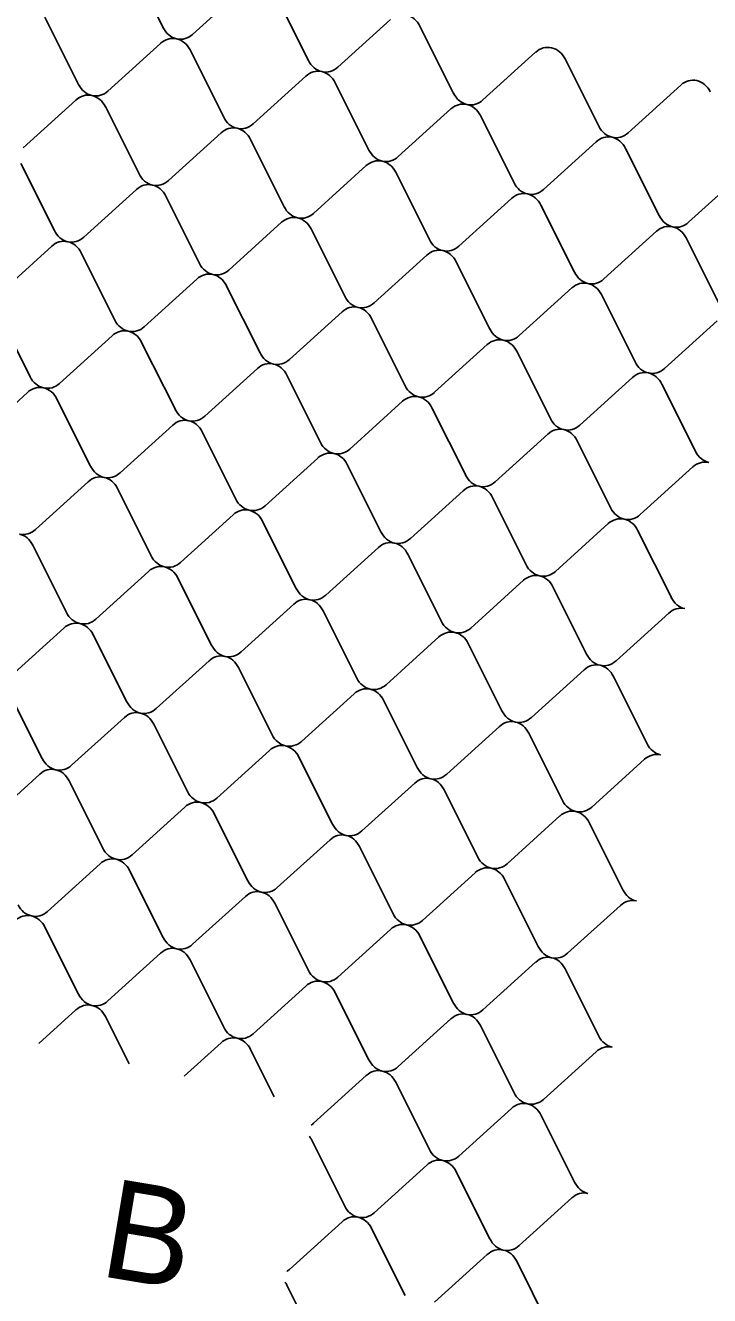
# Model space of a CAD drawing. Extents: x 638850 to 644908, y 297188 to 298900.
# Drawn here: x 640451.1 to 640482.3, y 297950.9 to 298008.8 of the extents above; entities that cross this region are included whole.
import ezdxf

# ---------------------------------------------------------------- set-up
doc = ezdxf.new("R2010")
doc.units = 0
doc.layers.add('1', color=7, linetype='Continuous')
doc.layers.add('5', color=7, linetype='Continuous')

msp = doc.modelspace()

# ---------------------------------------------------------------- linework, layer by layer
at = {"layer": '5'}
for p, q in [((640457.419, 298008.736), (640455.885, 298011.8)), ((640461.16, 298010.607), (640458.759, 298008.433)), ((640464.033, 298007.24), (640462.499, 298010.304)), ((640452.027, 298009.216), (640453.561, 298006.152)), ((640467.773, 298009.111), (640465.372, 298006.937)), ((640470.647, 298005.744), (640469.113, 298008.809)), ((640454.901, 298005.849), (640457.302, 298008.023)), ((640458.641, 298007.72), (640460.175, 298004.656)), ((640474.387, 298007.616), (640471.986, 298005.442)), ((640477.261, 298004.249), (640475.726, 298007.313)), ((640461.514, 298004.353), (640463.915, 298006.528)), ((640465.255, 298006.225), (640466.789, 298003.161)), ((640481.001, 298006.12), (640478.6, 298003.946)), ((640453.444, 298005.439), (640451.042, 298003.265)), ((640456.317, 298002.072), (640454.783, 298005.137)), ((640468.128, 298002.858), (640470.529, 298005.032)), ((640471.868, 298004.729), (640473.403, 298001.665)), ((640460.057, 298003.944), (640457.656, 298001.77)), ((640462.931, 298000.577), (640461.396, 298003.641)), ((640474.742, 298001.362), (640477.143, 298003.536)), ((640478.482, 298003.233), (640480.017, 298000.169)), ((640450.925, 298002.553), (640452.459, 297999.489)), ((640466.671, 298002.448), (640464.27, 298000.274)), ((640469.545, 297999.081), (640468.01, 298002.145)), ((640481.356, 297999.866), (640483.757, 298002.04)), ((640453.798, 297999.186), (640456.199, 298001.36)), ((640457.538, 298001.057), (640459.073, 297997.993)), ((640473.285, 298000.952), (640470.884, 297998.778)), ((640476.159, 297997.585), (640474.624, 298000.649)), ((640460.412, 297997.69), (640462.813, 297999.864)), ((640464.152, 297999.561), (640465.687, 297996.497)), ((640479.899, 297999.456), (640477.498, 297997.282)), ((640482.772, 297996.089), (640481.238, 297999.154)), ((640452.341, 297998.776), (640449.94, 297996.602)), ((640455.215, 297995.409), (640453.68, 297998.473)), ((640467.026, 297996.194), (640469.427, 297998.368)), ((640470.766, 297998.065), (640472.301, 297995.001)), ((640458.955, 297997.28), (640456.554, 297995.106)), ((640461.829, 297993.913), (640460.294, 297996.977)), ((640473.64, 297994.698), (640476.041, 297996.873)), ((640477.38, 297996.57), (640478.914, 297993.506)), ((640449.822, 297995.889), (640451.357, 297992.825)), ((640465.569, 297995.784), (640463.168, 297993.61)), ((640468.442, 297992.417), (640466.908, 297995.482)), ((640480.253, 297993.203), (640482.655, 297995.377)), ((640452.696, 297992.522), (640455.097, 297994.696)), ((640456.436, 297994.393), (640457.971, 297991.329)), ((640472.183, 297994.289), (640469.782, 297992.115)), ((640475.056, 297990.922), (640473.522, 297993.986)), ((640459.31, 297991.027), (640461.711, 297993.201)), ((640463.05, 297992.898), (640464.584, 297989.834)), ((640478.796, 297992.793), (640476.395, 297990.619)), ((640481.67, 297989.426), (640480.136, 297992.49)), ((640451.239, 297992.112), (640448.838, 297989.938)), ((640454.113, 297988.745), (640452.578, 297991.81)), ((640465.924, 297989.531), (640468.325, 297991.705)), ((640469.664, 297991.402), (640471.198, 297988.338)), ((640457.853, 297990.617), (640455.452, 297988.443)), ((640460.726, 297987.25), (640459.192, 297990.314)), ((640472.537, 297988.035), (640474.938, 297990.209)), ((640476.278, 297989.906), (640477.812, 297986.842)), ((640464.467, 297989.121), (640462.066, 297986.947)), ((640467.34, 297985.754), (640465.806, 297988.818)), ((640479.151, 297986.539), (640481.552, 297988.713)), ((640451.594, 297985.859), (640453.995, 297988.033)), ((640455.334, 297987.73), (640456.868, 297984.666)), ((640471.08, 297987.625), (640468.679, 297985.451)), ((640473.954, 297984.258), (640472.419, 297987.322)), ((640458.207, 297984.363), (640460.608, 297986.537)), ((640461.948, 297986.234), (640463.482, 297983.17)), ((640477.694, 297986.129), (640475.293, 297983.955)), ((640480.568, 297982.763), (640479.033, 297985.827)), ((640453.01, 297982.082), (640451.476, 297985.146)), ((640464.821, 297982.867), (640467.222, 297985.041)), ((640468.561, 297984.739), (640470.096, 297981.674)), ((640456.75, 297983.953), (640454.349, 297981.779)), ((640459.624, 297980.586), (640458.09, 297983.65)), ((640471.435, 297981.372), (640473.836, 297983.546)), ((640475.175, 297983.243), (640476.71, 297980.179)), ((640463.364, 297982.457), (640460.963, 297980.283)), ((640466.238, 297979.091), (640464.703, 297982.155)), ((640478.049, 297979.876), (640480.45, 297982.05)), ((640450.491, 297979.195), (640452.892, 297981.369)), ((640454.232, 297981.067), (640455.766, 297978.002)), ((640469.978, 297980.962), (640467.577, 297978.788)), ((640472.852, 297977.595), (640471.317, 297980.659)), ((640457.105, 297977.7), (640459.506, 297979.874)), ((640460.845, 297979.571), (640462.38, 297976.507)), ((640476.592, 297979.466), (640474.191, 297977.292)), ((640479.466, 297976.099), (640477.931, 297979.163)), ((640451.908, 297975.419), (640450.373, 297978.483)), ((640463.719, 297976.204), (640466.12, 297978.378)), ((640467.459, 297978.075), (640468.994, 297975.011)), ((640455.648, 297977.29), (640453.247, 297975.116)), ((640458.522, 297973.923), (640456.987, 297976.987)), ((640470.333, 297974.708), (640472.734, 297976.882)), ((640474.073, 297976.579), (640475.607, 297973.515)), ((640462.262, 297975.794), (640459.861, 297973.62)), ((640465.136, 297972.427), (640463.601, 297975.491)), ((640476.947, 297973.212), (640479.348, 297975.386)), ((640449.389, 297972.532), (640451.79, 297974.706)), ((640453.129, 297974.403), (640454.664, 297971.339)), ((640468.876, 297974.298), (640466.475, 297972.124)), ((640471.749, 297970.931), (640470.215, 297973.995)), ((640456.003, 297971.036), (640458.404, 297973.21)), ((640459.743, 297972.907), (640461.278, 297969.843)), ((640475.49, 297972.803), (640473.089, 297970.628)), ((640478.363, 297969.436), (640476.829, 297972.5)), ((640462.617, 297969.54), (640465.018, 297971.714)), ((640466.357, 297971.412), (640467.891, 297968.347)), ((640454.546, 297970.626), (640452.145, 297968.452)), ((640457.419, 297967.259), (640455.885, 297970.323)), ((640469.23, 297968.045), (640471.632, 297970.219)), ((640472.971, 297969.916), (640474.505, 297966.852)), ((640461.16, 297969.131), (640458.759, 297966.956)), ((640464.033, 297965.764), (640462.499, 297968.828)), ((640475.844, 297966.549), (640478.245, 297968.723)), ((640452.027, 297967.74), (640453.561, 297964.675)), ((640467.773, 297967.635), (640465.372, 297965.461)), ((640470.647, 297964.268), (640469.113, 297967.332)), ((640454.901, 297964.373), (640457.302, 297966.547)), ((640458.641, 297966.244), (640460.175, 297963.18)), ((640474.387, 297966.139), (640471.986, 297963.965)), ((640477.261, 297962.772), (640475.726, 297965.836)), ((640461.514, 297962.877), (640463.915, 297965.051)), ((640465.255, 297964.748), (640466.789, 297961.684)), ((640453.444, 297963.963), (640451.753, 297962.432)), ((640455.863, 297961.503), (640454.783, 297963.66)), ((640468.128, 297961.381), (640470.529, 297963.555)), ((640471.868, 297963.252), (640473.403, 297960.188)), ((640460.057, 297962.467), (640458.367, 297960.937)), ((640462.477, 297960.007), (640461.396, 297962.164)), ((640474.742, 297959.885), (640477.143, 297962.059)), ((640466.671, 297960.971), (640464.27, 297958.797)), ((640469.545, 297957.604), (640468.01, 297960.668)), ((640473.285, 297959.476), (640470.884, 297957.301)), ((640476.159, 297956.109), (640474.624, 297959.173)), ((640464.152, 297958.085), (640465.687, 297955.02)), ((640467.026, 297954.718), (640469.427, 297956.892)), ((640470.766, 297956.589), (640472.301, 297953.525)), ((640473.64, 297953.222), (640476.041, 297955.396)), ((640465.569, 297954.308), (640463.168, 297952.134)), ((640468.442, 297950.941), (640466.908, 297954.005)), ((640472.183, 297952.812), (640469.782, 297950.638)), ((640475.056, 297949.445), (640473.522, 297952.509)), ((640463.05, 297951.421), (640464.584, 297948.357))]:
    msp.add_line(p, q, dxfattribs=at)
for centre, start_param, end_param in [((640468.343, 298008.357), 5.119372, 6.010393), ((640458.189, 298009.187), 1.977779, 2.8688), ((640457.871, 298007.269), 6.010393, 6.901414), ((640458.189, 298009.187), 2.8688, 3.759822), ((640457.871, 298007.269), 5.119372, 6.010393), ((640474.957, 298006.862), 6.010393, 6.901414), ((640474.957, 298006.862), 5.119372, 6.010393), ((640464.803, 298007.691), 1.977779, 2.8688), ((640464.803, 298007.691), 2.8688, 3.759822), ((640464.485, 298005.773), 6.010393, 6.901414), ((640464.485, 298005.773), 5.119372, 6.010393), ((640481.571, 298005.366), 6.010393, 6.901414), ((640454.331, 298006.603), 1.977779, 2.8688), ((640454.331, 298006.603), 2.8688, 3.759822), ((640481.571, 298005.366), 5.119372, 6.010393), ((640454.013, 298004.685), 6.010393, 6.901414), ((640454.013, 298004.685), 5.119372, 6.010393), ((640471.099, 298004.278), 6.010393, 6.901414), ((640471.416, 298006.196), 1.977779, 2.8688), ((640471.416, 298006.196), 2.8688, 3.759822), ((640471.099, 298004.278), 5.119372, 6.010393), ((640460.944, 298005.108), 1.977779, 2.8688), ((640460.627, 298003.19), 6.010393, 6.901414), ((640460.944, 298005.108), 2.8688, 3.759822), ((640460.627, 298003.19), 5.119372, 6.010393), ((640478.03, 298004.7), 1.977779, 2.8688), ((640477.713, 298002.782), 6.010393, 6.901414), ((640478.03, 298004.7), 2.8688, 3.759822), ((640477.713, 298002.782), 5.119372, 6.010393), ((640467.558, 298003.612), 1.977779, 2.8688), ((640467.558, 298003.612), 2.8688, 3.759822), ((640467.241, 298001.694), 6.010393, 6.901414), ((640467.241, 298001.694), 5.119372, 6.010393), ((640457.086, 298002.524), 1.977779, 2.8688), ((640457.086, 298002.524), 2.8688, 3.759822), ((640456.769, 298000.606), 6.010393, 6.901414), ((640456.769, 298000.606), 5.119372, 6.010393), ((640473.855, 298000.198), 6.010393, 6.901414), ((640474.172, 298002.116), 1.977779, 2.8688), ((640474.172, 298002.116), 2.8688, 3.759822), ((640473.855, 298000.198), 5.119372, 6.010393), ((640463.7, 298001.028), 1.977779, 2.8688), ((640463.383, 297999.11), 6.010393, 6.901414), ((640463.7, 298001.028), 2.8688, 3.759822), ((640463.383, 297999.11), 5.119372, 6.010393), ((640480.786, 298000.62), 1.977779, 2.8688), ((640453.228, 297999.94), 1.977779, 2.8688), ((640480.469, 297998.702), 6.010393, 6.901414), ((640480.786, 298000.62), 2.8688, 3.759822), ((640480.469, 297998.702), 5.119372, 6.010393), ((640452.911, 297998.022), 6.010393, 6.901414), ((640453.228, 297999.94), 2.8688, 3.759822), ((640452.911, 297998.022), 5.119372, 6.010393), ((640470.314, 297999.532), 1.977779, 2.8688), ((640469.997, 297997.614), 6.010393, 6.901414), ((640470.314, 297999.532), 2.8688, 3.759822), ((640469.997, 297997.614), 5.119372, 6.010393), ((640459.842, 297998.444), 1.977779, 2.8688), ((640459.842, 297998.444), 2.8688, 3.759822), ((640459.525, 297996.526), 6.010393, 6.901414), ((640459.525, 297996.526), 5.119372, 6.010393), ((640476.611, 297996.119), 6.010393, 6.901414), ((640476.928, 297998.036), 1.977779, 2.8688), ((640476.928, 297998.036), 2.8688, 3.759822), ((640476.611, 297996.119), 5.119372, 6.010393), ((640466.456, 297996.948), 1.977779, 2.8688), ((640466.139, 297995.03), 6.010393, 6.901414), ((640466.456, 297996.948), 2.8688, 3.759822), ((640466.139, 297995.03), 5.119372, 6.010393), ((640455.984, 297995.86), 1.977779, 2.8688), ((640455.667, 297993.942), 6.010393, 6.901414), ((640455.984, 297995.86), 2.8688, 3.759822), ((640455.667, 297993.942), 5.119372, 6.010393), ((640473.07, 297995.453), 1.977779, 2.8688), ((640472.753, 297993.535), 6.010393, 6.901414), ((640473.07, 297995.453), 2.8688, 3.759822), ((640472.753, 297993.535), 5.119372, 6.010393), ((640462.598, 297994.364), 1.977779, 2.8688), ((640462.598, 297994.364), 2.8688, 3.759822), ((640462.281, 297992.447), 6.010393, 6.901414), ((640462.281, 297992.447), 5.119372, 6.010393), ((640479.366, 297992.039), 6.010393, 6.901414), ((640479.684, 297993.957), 1.977779, 2.8688), ((640479.684, 297993.957), 2.8688, 3.759822), ((640452.126, 297993.276), 1.977779, 2.8688), ((640452.126, 297993.276), 2.8688, 3.759822), ((640479.366, 297992.039), 5.119372, 6.010393), ((640451.809, 297991.358), 6.010393, 6.901414), ((640451.809, 297991.358), 5.119372, 6.010393), ((640468.894, 297990.951), 6.010393, 6.901414), ((640469.212, 297992.869), 1.977779, 2.8688), ((640469.212, 297992.869), 2.8688, 3.759822), ((640468.894, 297990.951), 5.119372, 6.010393), ((640458.74, 297991.781), 1.977779, 2.8688), ((640458.423, 297989.863), 6.010393, 6.901414), ((640458.74, 297991.781), 2.8688, 3.759822), ((640458.423, 297989.863), 5.119372, 6.010393), ((640475.826, 297991.373), 1.977779, 2.8688), ((640475.508, 297989.455), 6.010393, 6.901414), ((640475.826, 297991.373), 2.8688, 3.759822), ((640475.508, 297989.455), 5.119372, 6.010393), ((640465.354, 297990.285), 1.977779, 2.8688), ((640465.036, 297988.367), 6.010393, 6.901414), ((640465.354, 297990.285), 2.8688, 3.759822), ((640465.036, 297988.367), 5.119372, 6.010393), ((640482.122, 297987.959), 6.010393, 6.901414), ((640482.439, 297989.877), 1.977779, 2.8688), ((640454.882, 297989.197), 1.977779, 2.8688), ((640454.882, 297989.197), 2.8688, 3.759822), ((640454.565, 297987.279), 6.010393, 6.901414), ((640454.565, 297987.279), 5.119372, 6.010393), ((640471.65, 297986.871), 6.010393, 6.901414), ((640471.967, 297988.789), 1.977779, 2.8688), ((640471.967, 297988.789), 2.8688, 3.759822), ((640471.65, 297986.871), 5.119372, 6.010393), ((640461.496, 297987.701), 1.977779, 2.8688), ((640461.178, 297985.783), 6.010393, 6.901414), ((640461.496, 297987.701), 2.8688, 3.759822), ((640461.178, 297985.783), 5.119372, 6.010393), ((640478.581, 297987.293), 1.977779, 2.8688), ((640478.264, 297985.375), 6.010393, 6.901414), ((640478.581, 297987.293), 2.8688, 3.759822), ((640478.264, 297985.375), 5.119372, 6.010393), ((640451.024, 297986.613), 2.8688, 3.759822), ((640450.707, 297984.695), 5.119372, 6.010393), ((640468.109, 297986.205), 1.977779, 2.8688), ((640467.792, 297984.287), 6.010393, 6.901414), ((640468.109, 297986.205), 2.8688, 3.759822), ((640467.792, 297984.287), 5.119372, 6.010393), ((640457.638, 297985.117), 1.977779, 2.8688), ((640457.638, 297985.117), 2.8688, 3.759822), ((640457.32, 297983.199), 6.010393, 6.901414), ((640457.32, 297983.199), 5.119372, 6.010393), ((640474.406, 297982.792), 6.010393, 6.901414), ((640474.723, 297984.709), 1.977779, 2.8688), ((640474.723, 297984.709), 2.8688, 3.759822), ((640474.406, 297982.792), 5.119372, 6.010393), ((640463.934, 297981.703), 6.010393, 6.901414), ((640464.251, 297983.621), 1.977779, 2.8688), ((640464.251, 297983.621), 2.8688, 3.759822), ((640463.934, 297981.703), 5.119372, 6.010393), ((640481.337, 297983.214), 1.977779, 2.8688), ((640453.78, 297982.533), 1.977779, 2.8688), ((640481.02, 297981.296), 6.010393, 6.901414), ((640453.462, 297980.615), 6.010393, 6.901414), ((640453.78, 297982.533), 2.8688, 3.759822), ((640453.462, 297980.615), 5.119372, 6.010393), ((640470.865, 297982.126), 1.977779, 2.8688), ((640470.548, 297980.208), 6.010393, 6.901414), ((640470.865, 297982.126), 2.8688, 3.759822), ((640470.548, 297980.208), 5.119372, 6.010393), ((640460.393, 297981.037), 1.977779, 2.8688), ((640460.393, 297981.037), 2.8688, 3.759822), ((640460.076, 297979.12), 6.010393, 6.901414), ((640460.076, 297979.12), 5.119372, 6.010393), ((640477.162, 297978.712), 6.010393, 6.901414), ((640477.479, 297980.63), 1.977779, 2.8688), ((640477.479, 297980.63), 2.8688, 3.759822), ((640477.162, 297978.712), 5.119372, 6.010393), ((640466.69, 297977.624), 6.010393, 6.901414), ((640467.007, 297979.542), 1.977779, 2.8688), ((640467.007, 297979.542), 2.8688, 3.759822), ((640466.69, 297977.624), 5.119372, 6.010393), ((640456.535, 297978.454), 1.977779, 2.8688), ((640456.218, 297976.536), 6.010393, 6.901414), ((640456.535, 297978.454), 2.8688, 3.759822), ((640456.218, 297976.536), 5.119372, 6.010393), ((640473.621, 297978.046), 1.977779, 2.8688), ((640473.304, 297976.128), 6.010393, 6.901414), ((640473.621, 297978.046), 2.8688, 3.759822), ((640473.304, 297976.128), 5.119372, 6.010393), ((640463.149, 297976.958), 1.977779, 2.8688), ((640462.832, 297975.04), 6.010393, 6.901414), ((640463.149, 297976.958), 2.8688, 3.759822), ((640462.832, 297975.04), 5.119372, 6.010393), ((640479.917, 297974.632), 6.010393, 6.901414), ((640480.235, 297976.55), 1.977779, 2.8688), ((640452.677, 297975.87), 1.977779, 2.8688), ((640452.677, 297975.87), 2.8688, 3.759822), ((640452.36, 297973.952), 6.010393, 6.901414), ((640452.36, 297973.952), 5.119372, 6.010393), ((640469.446, 297973.544), 6.010393, 6.901414), ((640469.763, 297975.462), 1.977779, 2.8688), ((640469.763, 297975.462), 2.8688, 3.759822), ((640469.446, 297973.544), 5.119372, 6.010393), ((640459.291, 297974.374), 1.977779, 2.8688), ((640458.974, 297972.456), 6.010393, 6.901414), ((640459.291, 297974.374), 2.8688, 3.759822), ((640458.974, 297972.456), 5.119372, 6.010393), ((640476.377, 297973.966), 1.977779, 2.8688), ((640476.059, 297972.048), 6.010393, 6.901414), ((640476.377, 297973.966), 2.8688, 3.759822), ((640476.059, 297972.048), 5.119372, 6.010393), ((640465.905, 297972.878), 1.977779, 2.8688), ((640465.588, 297970.96), 6.010393, 6.901414), ((640465.905, 297972.878), 2.8688, 3.759822), ((640465.588, 297970.96), 5.119372, 6.010393), ((640455.433, 297971.79), 1.977779, 2.8688), ((640455.433, 297971.79), 2.8688, 3.759822), ((640455.116, 297969.872), 6.010393, 6.901414), ((640455.116, 297969.872), 5.119372, 6.010393), ((640472.201, 297969.465), 6.010393, 6.901414), ((640472.519, 297971.382), 1.977779, 2.8688), ((640472.519, 297971.382), 2.8688, 3.759822), ((640472.201, 297969.465), 5.119372, 6.010393), ((640461.73, 297968.376), 6.010393, 6.901414), ((640462.047, 297970.294), 1.977779, 2.8688), ((640462.047, 297970.294), 2.8688, 3.759822), ((640461.73, 297968.376), 5.119372, 6.010393), ((640479.132, 297969.887), 1.977779, 2.8688), ((640451.575, 297969.206), 1.977779, 2.8688), ((640478.815, 297967.969), 6.010393, 6.901414), ((640451.258, 297967.288), 6.010393, 6.901414), ((640451.575, 297969.206), 2.8688, 3.759822), ((640451.258, 297967.288), 5.119372, 6.010393), ((640468.661, 297968.799), 1.977779, 2.8688), ((640468.343, 297966.881), 6.010393, 6.901414), ((640468.661, 297968.799), 2.8688, 3.759822), ((640468.343, 297966.881), 5.119372, 6.010393), ((640458.189, 297967.71), 1.977779, 2.8688), ((640457.871, 297965.793), 6.010393, 6.901414), ((640458.189, 297967.71), 2.8688, 3.759822), ((640457.871, 297965.793), 5.119372, 6.010393), ((640474.957, 297965.385), 6.010393, 6.901414), ((640475.274, 297967.303), 1.977779, 2.8688), ((640475.274, 297967.303), 2.8688, 3.759822), ((640474.957, 297965.385), 5.119372, 6.010393), ((640464.485, 297964.297), 6.010393, 6.901414), ((640464.803, 297966.215), 1.977779, 2.8688), ((640464.803, 297966.215), 2.8688, 3.759822), ((640464.485, 297964.297), 5.119372, 6.010393), ((640454.331, 297965.127), 1.977779, 2.8688), ((640454.013, 297963.209), 6.010393, 6.901414), ((640454.331, 297965.127), 2.8688, 3.759822), ((640454.013, 297963.209), 5.119372, 6.010393), ((640471.416, 297964.719), 1.977779, 2.8688), ((640471.099, 297962.801), 6.010393, 6.901414), ((640471.416, 297964.719), 2.8688, 3.759822), ((640471.099, 297962.801), 5.119372, 6.010393), ((640460.944, 297963.631), 1.977779, 2.8688), ((640460.627, 297961.713), 6.010393, 6.901414), ((640460.944, 297963.631), 2.8688, 3.759822), ((640460.627, 297961.713), 5.119372, 6.010393), ((640478.03, 297963.223), 1.977779, 2.8688), ((640477.713, 297961.305), 6.010393, 6.901414), ((640467.241, 297960.217), 6.010393, 6.901414), ((640467.558, 297962.135), 1.977779, 2.8688), ((640467.558, 297962.135), 2.8688, 3.759822), ((640467.241, 297960.217), 5.119372, 6.010393), ((640474.172, 297960.639), 1.977779, 2.8688), ((640473.855, 297958.722), 6.010393, 6.901414), ((640474.172, 297960.639), 2.8688, 3.759822), ((640473.855, 297958.722), 5.119372, 6.010393), ((640463.7, 297959.551), 3.602183, 3.759822), ((640463.383, 297957.633), 5.119372, 5.27701), ((640469.997, 297956.138), 6.010393, 6.901414), ((640470.314, 297958.056), 1.977779, 2.8688), ((640470.314, 297958.056), 2.8688, 3.759822), ((640469.997, 297956.138), 5.119372, 6.010393), ((640476.928, 297956.56), 1.977779, 2.8688), ((640476.611, 297954.642), 6.010393, 6.901414), ((640466.456, 297955.472), 1.977779, 2.8688), ((640466.139, 297953.554), 6.010393, 6.901414), ((640466.456, 297955.472), 2.8688, 3.759822), ((640466.139, 297953.554), 5.119372, 6.010393), ((640472.753, 297952.058), 6.010393, 6.901414), ((640473.07, 297953.976), 1.977779, 2.8688), ((640473.07, 297953.976), 2.8688, 3.759822), ((640472.753, 297952.058), 5.119372, 6.010393), ((640462.598, 297952.888), 3.602183, 3.759822), ((640462.281, 297950.97), 5.119372, 5.27701)]:
    msp.add_ellipse(centre, major_axis=(-0.079, 0.976), ratio=0.893529, start_param=start_param, end_param=end_param, dxfattribs=at)

# ---------------------------------------------------------------- texts
at = {"layer": '1'}
msp.add_text('B', height=4.5, rotation=350.53232, dxfattribs=at).set_placement((640454.427, 297951.856))

doc.saveas('drawing.dxf')
